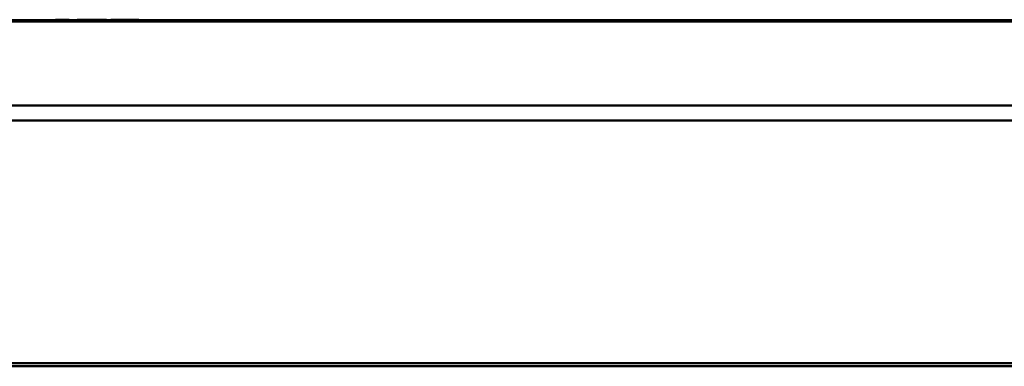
# Model space of a CAD drawing. Header units: inches. Extents: x 0.8 to 72.9, y -7.8 to 49.3.
# Tile 268 of 310: x 59.9 to 63.1, y 25.5 to 26.7. Entities that reach past the tile are written whole.
import ezdxf

# ---------------------------------------------------------------- set-up
doc = ezdxf.new("R2010")
doc.units = ezdxf.units.IN
doc.header["$MEASUREMENT"] = 0
doc.layers.add('Visible Edges(ROSSANSI)', color=7, linetype='Continuous', lineweight=50)
doc.layers.add('Visible Tangent Edges(ROSSANSI)', color=7, linetype='Continuous', lineweight=50)

msp = doc.modelspace()

# ---------------------------------------------------------------- linework, layer by layer
at = {"layer": 'Visible Edges(ROSSANSI)'}
for p, q in [((35.2947, 26.654), (66.8037, 26.654)), ((60.028, 26.656), (60.0376, 26.656)), ((60.028, 26.654), (60.028, 26.656)), ((60.0376, 26.654), (60.0376, 26.656)), ((60.0722, 26.654), (60.0722, 26.656)), ((60.0992, 26.654), (60.0992, 26.656)), ((60.1028, 26.654), (60.1028, 26.656)), ((60.1903, 26.654), (60.1903, 26.656)), ((60.1903, 26.656), (60.1948, 26.656)), ((60.1948, 26.654), (60.1948, 26.656)), ((60.2096, 26.654), (60.2096, 26.656)), ((60.2377, 26.654), (60.2377, 26.656)), ((60.256, 26.656), (60.3012, 26.656)), ((60.3012, 26.654), (60.3012, 26.656)), ((67.1019, 26.3737), (34.9965, 26.3737)), ((67.1019, 26.325), (34.9965, 26.325)), ((53.6256, 25.5268), (66.2836, 25.5268)), ((66.2736, 25.5169), (53.6356, 25.5169))]:
    msp.add_line(p, q, dxfattribs=at)
for points in [[(60.0376, 26.656), (60.0414, 26.656), (60.0599, 26.656), (60.0722, 26.656)], [(60.0992, 26.656), (60.1006, 26.656), (60.1028, 26.656)], [(60.1028, 26.656), (60.1031, 26.656), (60.1142, 26.656), (60.1346, 26.656), (60.148, 26.656)], [(60.148, 26.656), (60.1601, 26.656), (60.18, 26.656), (60.1862, 26.656), (60.1903, 26.656)], [(60.2096, 26.656), (60.2125, 26.656), (60.2169, 26.656), (60.2288, 26.656), (60.2377, 26.656)], [(60.2377, 26.656), (60.244, 26.656), (60.256, 26.656)]]:
    msp.add_open_spline(points, degree=2, dxfattribs=at)
at = {"layer": 'Visible Tangent Edges(ROSSANSI)'}
for p, q in [((35.2947, 26.6503), (66.8037, 26.6503)), ((60.148, 26.654), (60.148, 26.656)), ((60.256, 26.654), (60.256, 26.656))]:
    msp.add_line(p, q, dxfattribs=at)

doc.saveas('drawing.dxf')
